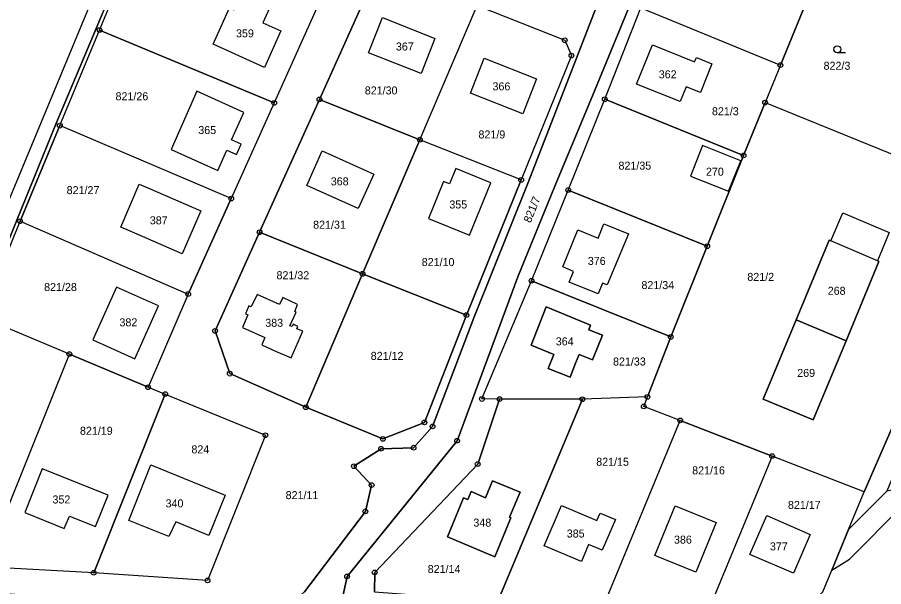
# Model space of a CAD drawing. Extents: x -654083 to -650132, y -1099819 to -1096699.
# Drawn here: x -652672 to -652487.9, y -1098133.4 to -1098012.5 of the extents above; entities that cross this region are included whole.
import ezdxf

# ---------------------------------------------------------------- set-up
doc = ezdxf.new("R2010")
doc.units = 0
for name, color, linetype in [('Geodetické body', 7, 'Continuous'), ('Hranice - vnitř_ kresba', 7, 'Continuous'), ('Obvody jako plochy', 7, 'Continuous'), ('Parcelní čísla', 7, 'Continuous'), ('Značky kultur', 7, 'Continuous')]:
    doc.layers.add(name, color=color, linetype=linetype)

msp = doc.modelspace()

# ---------------------------------------------------------------- linework, layer by layer
at = {"layer": 'Geodetické body'}
for centre, radius in [((-652654.5, -1098015.22), 0.5), ((-652654.5, -1098015.22), 0.001), ((-652555.63, -1098017.4), 0.5), ((-652555.63, -1098017.4), 0.001), ((-652554.23, -1098020.64), 0.5), ((-652554.23, -1098020.64), 0.001), ((-652509.81, -1098022.67), 0.5), ((-652509.81, -1098022.67), 0.001), ((-652617.37, -1098030.69), 0.5), ((-652617.37, -1098030.69), 0.001), ((-652607.77, -1098029.96), 0.5), ((-652607.77, -1098029.96), 0.001), ((-652547.13, -1098029.93), 0.5), ((-652547.13, -1098029.93), 0.001), ((-652513.07, -1098030.63), 0.5), ((-652513.07, -1098030.63), 0.001), ((-652662.93, -1098035.52), 0.5), ((-652662.93, -1098035.52), 0.001), ((-652586.42, -1098038.5), 0.5), ((-652586.42, -1098038.5), 0.001), ((-652517.63, -1098041.85), 0.5), ((-652517.63, -1098041.85), 0.001), ((-652564.9, -1098047.03), 0.5), ((-652564.9, -1098047.03), 0.001), ((-652554.91, -1098049.2), 0.5), ((-652626.51, -1098051.01), 0.5), ((-652626.51, -1098051.01), 0.001), ((-652554.91, -1098049.2), 0.001), ((-652671.39, -1098055.83), 0.5), ((-652671.39, -1098055.83), 0.001), ((-652620.5, -1098058.17), 0.5), ((-652620.5, -1098058.17), 0.001), ((-652525.37, -1098061.14), 0.5), ((-652525.37, -1098061.14), 0.001), ((-652598.6, -1098066.99), 0.5), ((-652598.6, -1098066.99), 0.001), ((-652562.69, -1098068.45), 0.5), ((-652562.69, -1098068.45), 0.001), ((-652635.65, -1098071.3), 0.5), ((-652635.65, -1098071.3), 0.001), ((-652576.53, -1098075.76), 0.5), ((-652576.53, -1098075.76), 0.001), ((-652629.94, -1098079.11), 0.5), ((-652629.94, -1098079.11), 0.001), ((-652533.11, -1098080.4), 0.5), ((-652533.11, -1098080.4), 0.001), ((-652660.91, -1098084.04), 0.5), ((-652660.91, -1098084.04), 0.001), ((-652626.82, -1098088.19), 0.5), ((-652626.82, -1098088.19), 0.001), ((-652644.19, -1098091.08), 0.5), ((-652644.19, -1098091.08), 0.001), ((-652640.52, -1098092.53), 0.5), ((-652640.52, -1098092.53), 0.001), ((-652573.25, -1098093.57), 0.5), ((-652569.47, -1098093.6), 0.5), ((-652551.9, -1098093.63), 0.5), ((-652538.06, -1098093.13), 0.5), ((-652538.06, -1098093.13), 0.001), ((-652610.67, -1098095.32), 0.5), ((-652573.25, -1098093.57), 0.001), ((-652569.47, -1098093.6), 0.001), ((-652551.9, -1098093.63), 0.001), ((-652538.85, -1098095.14), 0.5), ((-652538.85, -1098095.14), 0.001), ((-652610.67, -1098095.32), 0.001), ((-652585.47, -1098098.55), 0.5), ((-652585.47, -1098098.55), 0.001), ((-652531.11, -1098098.13), 0.5), ((-652531.11, -1098098.13), 0.001), ((-652583.71, -1098099.41), 0.5), ((-652583.71, -1098099.41), 0.001), ((-652619.25, -1098101.28), 0.5), ((-652619.25, -1098101.28), 0.001), ((-652594.28, -1098102.06), 0.5), ((-652594.28, -1098102.06), 0.001), ((-652578.52, -1098102.45), 0.5), ((-652578.52, -1098102.45), 0.001), ((-652594.67, -1098104.15), 0.5), ((-652594.67, -1098104.15), 0.001), ((-652587.76, -1098103.91), 0.5), ((-652587.76, -1098103.91), 0.001), ((-652511.58, -1098105.71), 0.5), ((-652511.58, -1098105.71), 0.001), ((-652600.45, -1098107.84), 0.5), ((-652600.45, -1098107.84), 0.001), ((-652574.14, -1098107.38), 0.5), ((-652574.14, -1098107.38), 0.001), ((-652596.67, -1098111.87), 0.5), ((-652596.67, -1098111.87), 0.001), ((-652598.01, -1098117.43), 0.5), ((-652598.01, -1098117.43), 0.001), ((-652655.74, -1098130.48), 0.5), ((-652596.03, -1098130.4), 0.5), ((-652655.74, -1098130.48), 0.001), ((-652631.54, -1098132.09), 0.5), ((-652601.9, -1098131.24), 0.5), ((-652601.9, -1098131.24), 0.001), ((-652596.03, -1098130.4), 0.001), ((-652631.54, -1098132.09), 0.001)]:
    msp.add_circle(centre, radius, dxfattribs=at)
at = {"layer": 'Hranice - vnitř_ kresba'}
msp.add_line((-652489.17, -1098064.25), (-652499.11, -1098059.98), dxfattribs=at)
at = {"layer": 'Obvody jako plochy'}
for points in [[(-652654.92, -1097930.36), (-652630.71, -1097940.89), (-652634.14, -1097947.78), (-652631.32, -1097949.08), (-652704.92, -1098126.25), (-652704.92, -1098128.64), (-652704.62, -1098132.03), (-652704.91, -1098133.49), (-652718.79, -1098138.56), (-652762.54, -1098160.36), (-652778.01, -1098145.25), (-652767.02, -1098124.79), (-652737.01, -1098064.11), (-652727.7, -1098047.83), (-652681.23, -1097976.08)], [(-652663.76, -1098035.21), (-652672.09, -1098055.57), (-652680.39, -1098075.97), (-652702.03, -1098126.94), (-652701.55, -1098130.39), (-652695.62, -1098133.36), (-652620.42, -1098138.91), (-652613.98, -1098137.24), (-652610.94, -1098134.54), (-652598.01, -1098117.43), (-652596.67, -1098111.87), (-652600.45, -1098107.84), (-652594.67, -1098104.15), (-652587.76, -1098103.91), (-652583.71, -1098099.41), (-652574.96, -1098076.3), (-652563.4, -1098047.58), (-652540.66, -1097989.08), (-652542.19, -1097985.28), (-652628.36, -1097950.44), (-652638.83, -1097974.99), (-652646.8, -1097994.7), (-652655.2, -1098014.86)], [(-652628.36, -1097950.44), (-652542.19, -1097985.28), (-652540.66, -1097989.08), (-652563.4, -1098047.58), (-652574.96, -1098076.3), (-652583.71, -1098099.41), (-652587.76, -1098103.91), (-652594.67, -1098104.15), (-652600.45, -1098107.84), (-652596.67, -1098111.87), (-652598.01, -1098117.43), (-652610.94, -1098134.54), (-652613.98, -1098137.24), (-652620.42, -1098138.91), (-652695.62, -1098133.36), (-652701.55, -1098130.39), (-652702.03, -1098126.94), (-652680.39, -1098075.97), (-652672.09, -1098055.57), (-652663.76, -1098035.21), (-652655.2, -1098014.86), (-652646.8, -1097994.7), (-652638.83, -1097974.99)], [(-652509.81, -1098022.67), (-652502.43, -1098004.65), (-652531.7, -1097991.79), (-652539.46, -1098010.53)], [(-652646.1, -1097994.96), (-652608.35, -1098010.51), (-652617.37, -1098030.69), (-652654.5, -1098015.22)], [(-652576.53, -1098075.76), (-652585.47, -1098098.55), (-652594.28, -1098102.06), (-652610.67, -1098095.32), (-652626.82, -1098088.19), (-652629.94, -1098079.11), (-652620.5, -1098058.17), (-652607.77, -1098029.96), (-652596.33, -1098004.54), (-652592.89, -1098002.54), (-652574.22, -1098010), (-652555.63, -1098017.4), (-652554.23, -1098020.64), (-652564.9, -1098047.03)], [(-652586.42, -1098038.5), (-652574.22, -1098010), (-652592.89, -1098002.54), (-652596.33, -1098004.54), (-652607.77, -1098029.96)], [(-652475.81, -1098022.08), (-652472.7, -1098014.59), (-652501.65, -1098002.74), (-652502.43, -1098004.65), (-652509.81, -1098022.67), (-652513.07, -1098030.63), (-652484.63, -1098042.13), (-652480.55, -1098033.08)], [(-652624.54, -1098007.78), (-652618.4, -1098010.55), (-652619.81, -1098013.65), (-652615.97, -1098015.4), (-652619.47, -1098023.16), (-652630.35, -1098018.24), (-652626.85, -1098010.48), (-652625.95, -1098010.89)], [(-652625.95, -1098010.89), (-652624.54, -1098007.78), (-652618.4, -1098010.55), (-652619.81, -1098013.65), (-652615.97, -1098015.4), (-652619.47, -1098023.16), (-652630.35, -1098018.24), (-652626.85, -1098010.48)], [(-652630.35, -1098018.24), (-652626.85, -1098010.48), (-652625.95, -1098010.89), (-652624.54, -1098007.78), (-652618.4, -1098010.55), (-652619.81, -1098013.65), (-652615.97, -1098015.4), (-652619.47, -1098023.16)], [(-652555.63, -1098017.4), (-652554.23, -1098020.64), (-652564.9, -1098047.03), (-652586.42, -1098038.5), (-652574.22, -1098010)], [(-652539.46, -1098010.53), (-652509.81, -1098022.67), (-652513.07, -1098030.63), (-652517.63, -1098041.85), (-652547.13, -1098029.93)], [(-652583.22, -1098017.03), (-652586.16, -1098024.47), (-652597.32, -1098020.04), (-652594.34, -1098012.58)], [(-652597.32, -1098020.04), (-652594.34, -1098012.58), (-652583.22, -1098017.03), (-652586.16, -1098024.47)], [(-652594.34, -1098012.58), (-652583.22, -1098017.03), (-652586.16, -1098024.47), (-652597.32, -1098020.04)], [(-652662.93, -1098035.52), (-652654.5, -1098015.22), (-652617.37, -1098030.69), (-652626.51, -1098051.01)], [(-652540.39, -1098026.68), (-652537.01, -1098018.38), (-652528.06, -1098022), (-652527.67, -1098021.06), (-652524.36, -1098022.42), (-652526.79, -1098028.5), (-652529.83, -1098027.25), (-652531.11, -1098030.41)], [(-652531.11, -1098030.41), (-652540.39, -1098026.68), (-652537.01, -1098018.38), (-652528.06, -1098022), (-652527.67, -1098021.06), (-652524.36, -1098022.42), (-652526.79, -1098028.5), (-652529.83, -1098027.25)], [(-652537.01, -1098018.38), (-652528.06, -1098022), (-652527.67, -1098021.06), (-652524.36, -1098022.42), (-652526.79, -1098028.5), (-652529.83, -1098027.25), (-652531.11, -1098030.41), (-652540.39, -1098026.68)], [(-652572.78, -1098021.16), (-652561.62, -1098025.58), (-652564.53, -1098033), (-652575.7, -1098028.6)], [(-652561.62, -1098025.58), (-652564.53, -1098033), (-652575.7, -1098028.6), (-652572.78, -1098021.16)], [(-652561.62, -1098025.58), (-652564.53, -1098033), (-652575.7, -1098028.6), (-652572.78, -1098021.16)], [(-652458.39, -1098043.15), (-652487.23, -1098113.16), (-652495.32, -1098121.29), (-652492.02, -1098113.3), (-652484.41, -1098095.88), (-652466.49, -1098049.47), (-652455.34, -1098021.7)], [(-652627.42, -1098040.74), (-652625.37, -1098041.67), (-652624.37, -1098039.45), (-652626.42, -1098038.53), (-652623.8, -1098032.71), (-652633.79, -1098028.22), (-652639.29, -1098040.57), (-652629.35, -1098045.01)], [(-652629.35, -1098045.01), (-652627.42, -1098040.74), (-652625.37, -1098041.67), (-652624.37, -1098039.45), (-652626.42, -1098038.53), (-652623.8, -1098032.71), (-652633.79, -1098028.22), (-652639.29, -1098040.57)], [(-652639.29, -1098040.57), (-652629.35, -1098045.01), (-652627.42, -1098040.74), (-652625.37, -1098041.67), (-652624.37, -1098039.45), (-652626.42, -1098038.53), (-652623.8, -1098032.71), (-652633.79, -1098028.22)], [(-652598.6, -1098066.99), (-652586.42, -1098038.5), (-652607.77, -1098029.96), (-652620.5, -1098058.17)], [(-652517.63, -1098041.85), (-652525.37, -1098061.14), (-652554.91, -1098049.2), (-652547.13, -1098029.93)], [(-652492.02, -1098113.3), (-652511.58, -1098105.71), (-652531.11, -1098098.13), (-652538.85, -1098095.14), (-652538.06, -1098093.13), (-652533.11, -1098080.4), (-652525.37, -1098061.14), (-652517.63, -1098041.85), (-652513.07, -1098030.63), (-652484.63, -1098042.13), (-652466.49, -1098049.47), (-652484.41, -1098095.88)], [(-652626.51, -1098051.01), (-652662.93, -1098035.52), (-652671.39, -1098055.83), (-652635.65, -1098071.3)], [(-652564.9, -1098047.03), (-652586.42, -1098038.5), (-652598.6, -1098066.99), (-652576.53, -1098075.76)], [(-652520.84, -1098049.43), (-652518.24, -1098042.99), (-652526.34, -1098039.77), (-652528.89, -1098046.26)], [(-652526.34, -1098039.77), (-652528.89, -1098046.26), (-652520.84, -1098049.43), (-652518.24, -1098042.99)], [(-652520.84, -1098049.43), (-652518.24, -1098042.99), (-652526.34, -1098039.77), (-652528.89, -1098046.26)], [(-652599.51, -1098053.15), (-652610.45, -1098048.22), (-652607.16, -1098040.89), (-652596.22, -1098045.85)], [(-652607.16, -1098040.89), (-652596.22, -1098045.85), (-652599.51, -1098053.15), (-652610.45, -1098048.22)], [(-652596.22, -1098045.85), (-652599.51, -1098053.15), (-652610.45, -1098048.22), (-652607.16, -1098040.89)], [(-652571.36, -1098047.63), (-652578.79, -1098044.63), (-652580.14, -1098047.85), (-652581.42, -1098047.35), (-652584.6, -1098055.25), (-652575.86, -1098058.75)], [(-652580.14, -1098047.85), (-652581.42, -1098047.35), (-652584.6, -1098055.25), (-652575.86, -1098058.75), (-652571.36, -1098047.63), (-652578.79, -1098044.63)], [(-652578.79, -1098044.63), (-652580.14, -1098047.85), (-652581.42, -1098047.35), (-652584.6, -1098055.25), (-652575.86, -1098058.75), (-652571.36, -1098047.63)], [(-652632.97, -1098053.63), (-652636.9, -1098062.76), (-652648.13, -1098057.87), (-652649.94, -1098057.07), (-652646.05, -1098047.92), (-652644.22, -1098048.73)], [(-652632.97, -1098053.63), (-652636.9, -1098062.76), (-652648.13, -1098057.87), (-652649.94, -1098057.07), (-652646.05, -1098047.92), (-652644.22, -1098048.73)], [(-652644.22, -1098048.73), (-652632.97, -1098053.63), (-652636.9, -1098062.76), (-652648.13, -1098057.87), (-652649.94, -1098057.07), (-652646.05, -1098047.92)], [(-652525.37, -1098061.14), (-652533.11, -1098080.4), (-652562.69, -1098068.45), (-652554.91, -1098049.2)], [(-652486.68, -1098058.23), (-652489.17, -1098064.25), (-652488.89, -1098064.38), (-652495.86, -1098081.19), (-652502.83, -1098097.97), (-652513.47, -1098093.64), (-652506.48, -1098076.73), (-652499.44, -1098059.84), (-652499.11, -1098059.98), (-652496.57, -1098054.04)], [(-652486.68, -1098058.23), (-652489.17, -1098064.25), (-652488.89, -1098064.38), (-652495.86, -1098081.19), (-652506.48, -1098076.73), (-652499.44, -1098059.84), (-652499.11, -1098059.98), (-652496.57, -1098054.04)], [(-652644.19, -1098091.08), (-652660.91, -1098084.04), (-652679.67, -1098076.21), (-652671.39, -1098055.83), (-652635.65, -1098071.3)], [(-652548.55, -1098071.27), (-652554.69, -1098068.78), (-652553.76, -1098066.47), (-652556.08, -1098065.53), (-652552.87, -1098057.66), (-652548.55, -1098059.39), (-652547.3, -1098056.37), (-652542.12, -1098058.48), (-652546.6, -1098069.36), (-652547.62, -1098068.95)], [(-652547.3, -1098056.37), (-652542.12, -1098058.48), (-652546.6, -1098069.36), (-652547.62, -1098068.95), (-652548.55, -1098071.27), (-652554.69, -1098068.78), (-652553.76, -1098066.47), (-652556.08, -1098065.53), (-652552.87, -1098057.66), (-652548.55, -1098059.39)], [(-652548.55, -1098059.39), (-652547.3, -1098056.37), (-652542.12, -1098058.48), (-652546.6, -1098069.36), (-652547.62, -1098068.95), (-652548.55, -1098071.27), (-652554.69, -1098068.78), (-652553.76, -1098066.47), (-652556.08, -1098065.53), (-652552.87, -1098057.66)], [(-652629.94, -1098079.11), (-652626.82, -1098088.19), (-652610.67, -1098095.32), (-652598.6, -1098066.99), (-652620.5, -1098058.17)], [(-652513.47, -1098093.64), (-652502.83, -1098097.97), (-652495.86, -1098081.19), (-652488.89, -1098064.38), (-652489.17, -1098064.25), (-652499.11, -1098059.98), (-652499.44, -1098059.84), (-652506.48, -1098076.73)], [(-652576.53, -1098075.76), (-652598.6, -1098066.99), (-652610.67, -1098095.32), (-652594.28, -1098102.06), (-652585.47, -1098098.55)], [(-652533.11, -1098080.4), (-652538.06, -1098093.13), (-652551.9, -1098093.63), (-652569.47, -1098093.6), (-652573.25, -1098093.57), (-652562.69, -1098068.45)], [(-652646.96, -1098085.04), (-652641.96, -1098073.78), (-652650.9, -1098069.84), (-652655.89, -1098081.02)], [(-652655.89, -1098081.02), (-652646.96, -1098085.04), (-652641.96, -1098073.78), (-652650.9, -1098069.84)], [(-652655.89, -1098081.02), (-652646.96, -1098085.04), (-652641.96, -1098073.78), (-652650.9, -1098069.84)], [(-652612.7, -1098075.13), (-652613.01, -1098074.98), (-652612.4, -1098073.47), (-652615.56, -1098072.02), (-652616.24, -1098073.48), (-652621.03, -1098071.38), (-652622.24, -1098074.01), (-652622.75, -1098073.8), (-652623.49, -1098075.48), (-652623, -1098075.7), (-652624.12, -1098078.36), (-652619.37, -1098080.51), (-652619.98, -1098082.04), (-652617.09, -1098083.38), (-652613.8, -1098084.83), (-652611.3, -1098079.2), (-652612.55, -1098078.64), (-652612.34, -1098078.15), (-652613.34, -1098077.69), (-652613.58, -1098078.18), (-652614.04, -1098078.02)], [(-652619.98, -1098082.04), (-652617.09, -1098083.38), (-652613.8, -1098084.83), (-652611.3, -1098079.2), (-652612.55, -1098078.64), (-652612.34, -1098078.15), (-652613.34, -1098077.69), (-652613.58, -1098078.18), (-652614.04, -1098078.02), (-652612.7, -1098075.13), (-652613.01, -1098074.98), (-652612.4, -1098073.47), (-652615.56, -1098072.02), (-652616.24, -1098073.48), (-652621.03, -1098071.38), (-652622.24, -1098074.01), (-652622.75, -1098073.8), (-652623.49, -1098075.48), (-652623, -1098075.7), (-652624.12, -1098078.36), (-652619.37, -1098080.51)], [(-652616.24, -1098073.48), (-652621.03, -1098071.38), (-652622.24, -1098074.01), (-652622.75, -1098073.8), (-652623.49, -1098075.48), (-652623, -1098075.7), (-652624.12, -1098078.36), (-652619.37, -1098080.51), (-652619.98, -1098082.04), (-652617.09, -1098083.38), (-652613.8, -1098084.83), (-652611.3, -1098079.2), (-652612.55, -1098078.64), (-652612.34, -1098078.15), (-652613.34, -1098077.69), (-652613.58, -1098078.18), (-652614.04, -1098078.02), (-652612.7, -1098075.13), (-652613.01, -1098074.98), (-652612.4, -1098073.47), (-652615.56, -1098072.02)], [(-652550.15, -1098077.86), (-652550.54, -1098078.86), (-652547.65, -1098080.02), (-652549.76, -1098085.27), (-652552.61, -1098084.14), (-652553.33, -1098085.98), (-652554.5, -1098088.94), (-652559.14, -1098087.07), (-652557.95, -1098084.12), (-652562.8, -1098082.16), (-652559.56, -1098074.03)], [(-652554.5, -1098088.94), (-652553.33, -1098085.98), (-652552.61, -1098084.14), (-652549.76, -1098085.27), (-652547.65, -1098080.02), (-652550.54, -1098078.86), (-652550.15, -1098077.86), (-652559.56, -1098074.03), (-652562.8, -1098082.16), (-652557.95, -1098084.12), (-652559.14, -1098087.07)], [(-652553.33, -1098085.98), (-652552.61, -1098084.14), (-652549.76, -1098085.27), (-652547.65, -1098080.02), (-652550.54, -1098078.86), (-652550.15, -1098077.86), (-652559.56, -1098074.03), (-652562.8, -1098082.16), (-652557.95, -1098084.12), (-652559.14, -1098087.07), (-652554.5, -1098088.94)], [(-652679.67, -1098076.21), (-652701.05, -1098127.84), (-652679.05, -1098129.21), (-652660.91, -1098084.04)], [(-652506.48, -1098076.73), (-652495.86, -1098081.19), (-652502.83, -1098097.97), (-652513.47, -1098093.64)], [(-652644.19, -1098091.08), (-652640.52, -1098092.53), (-652655.74, -1098130.48), (-652679.05, -1098129.21), (-652660.91, -1098084.04)], [(-652640.52, -1098092.53), (-652619.25, -1098101.28), (-652631.54, -1098132.09), (-652655.74, -1098130.48)], [(-652547.65, -1098138.05), (-652531.11, -1098098.13), (-652538.85, -1098095.14), (-652538.06, -1098093.13), (-652551.9, -1098093.63), (-652569.89, -1098136.49)], [(-652569.47, -1098093.6), (-652574.14, -1098107.38), (-652596.03, -1098130.4), (-652596.06, -1098134.52), (-652569.89, -1098136.49), (-652551.9, -1098093.63)], [(-652511.58, -1098105.71), (-652525.6, -1098139.6), (-652547.65, -1098138.05), (-652531.11, -1098098.13)], [(-652444.89, -1098104.93), (-652487.23, -1098113.16), (-652495.32, -1098121.29), (-652498.91, -1098129.94), (-652495.13, -1098127.59), (-652483.83, -1098116.21), (-652435.98, -1098106.89), (-652437.18, -1098103.31)], [(-652507.21, -1098140.83), (-652500.78, -1098134.52), (-652498.91, -1098129.94), (-652495.32, -1098121.29), (-652492.02, -1098113.3), (-652511.58, -1098105.71), (-652525.6, -1098139.6)], [(-652648.26, -1098119.36), (-652643.58, -1098107.57), (-652627.82, -1098114.02), (-652631.26, -1098122.59), (-652638.3, -1098119.63), (-652639.76, -1098122.76)], [(-652639.76, -1098122.76), (-652648.26, -1098119.36), (-652643.58, -1098107.57), (-652627.82, -1098114.02), (-652631.26, -1098122.59), (-652638.3, -1098119.63)], [(-652639.76, -1098122.76), (-652648.26, -1098119.36), (-652643.58, -1098107.57), (-652627.82, -1098114.02), (-652631.26, -1098122.59), (-652638.3, -1098119.63)], [(-652670.36, -1098117.71), (-652662, -1098121.04), (-652660.91, -1098118.47), (-652655.38, -1098120.67), (-652652.68, -1098113.99), (-652666.66, -1098108.43)], [(-652670.36, -1098117.71), (-652662, -1098121.04), (-652660.91, -1098118.47), (-652655.38, -1098120.67), (-652652.68, -1098113.99), (-652666.66, -1098108.43)], [(-652655.38, -1098120.67), (-652652.68, -1098113.99), (-652666.66, -1098108.43), (-652670.36, -1098117.71), (-652662, -1098121.04), (-652660.91, -1098118.47)], [(-652577.14, -1098114.59), (-652576.26, -1098114.94), (-652575.56, -1098113.24), (-652572.47, -1098114.53), (-652570.99, -1098110.92), (-652565.14, -1098113.35), (-652567.36, -1098118.68), (-652567.08, -1098118.8), (-652570.51, -1098127.07), (-652580.57, -1098122.82)], [(-652570.51, -1098127.07), (-652567.08, -1098118.8), (-652567.36, -1098118.68), (-652565.14, -1098113.35), (-652570.99, -1098110.92), (-652572.47, -1098114.53), (-652575.56, -1098113.24), (-652576.26, -1098114.94), (-652577.14, -1098114.59), (-652580.57, -1098122.82)], [(-652570.51, -1098127.07), (-652567.08, -1098118.8), (-652567.36, -1098118.68), (-652565.14, -1098113.35), (-652570.99, -1098110.92), (-652572.47, -1098114.53), (-652575.56, -1098113.24), (-652576.26, -1098114.94), (-652577.14, -1098114.59), (-652580.57, -1098122.82)], [(-652552.1, -1098128.1), (-652559.99, -1098124.78), (-652556.36, -1098116.19), (-652548.81, -1098119.36), (-652548.13, -1098117.81), (-652544.89, -1098119.17), (-652547.69, -1098125.67), (-652550.59, -1098124.44)], [(-652548.81, -1098119.36), (-652548.13, -1098117.81), (-652544.89, -1098119.17), (-652547.69, -1098125.67), (-652550.59, -1098124.44), (-652552.1, -1098128.1), (-652559.99, -1098124.78), (-652556.36, -1098116.19)], [(-652550.59, -1098124.44), (-652552.1, -1098128.1), (-652559.99, -1098124.78), (-652556.36, -1098116.19), (-652548.81, -1098119.36), (-652548.13, -1098117.81), (-652544.89, -1098119.17), (-652547.69, -1098125.67)], [(-652523.45, -1098119.81), (-652527.78, -1098130.38), (-652536.47, -1098126.8), (-652532.15, -1098116.23)], [(-652527.78, -1098130.38), (-652536.47, -1098126.8), (-652532.15, -1098116.23), (-652523.45, -1098119.81)], [(-652532.15, -1098116.23), (-652523.45, -1098119.81), (-652527.78, -1098130.38), (-652536.47, -1098126.8)], [(-652507.05, -1098130.59), (-652516.34, -1098126.59), (-652512.72, -1098118.34), (-652503.48, -1098122.34)], [(-652512.72, -1098118.34), (-652503.48, -1098122.34), (-652507.05, -1098130.59), (-652516.34, -1098126.59)], [(-652516.34, -1098126.59), (-652512.72, -1098118.34), (-652503.48, -1098122.34), (-652507.05, -1098130.59)]]:
    msp.add_lwpolyline(points, close=True, dxfattribs=at)
for points in [[(-652602.95, -1098136.12), (-652601.9, -1098131.24), (-652578.52, -1098102.45), (-652565.6, -1098067.64), (-652557.73, -1098048.36), (-652549.75, -1098029.2), (-652535.21, -1097993.87), (-652532.22, -1097990.87), (-652527.86, -1097991.15), (-652501.65, -1098002.74), (-652498.57, -1097995.04), (-652509.3, -1097990.51), (-652524.93, -1097984.15), (-652537.34, -1097979.09), (-652562.33, -1097968.92), (-652625.11, -1097943.8), (-652628.36, -1097950.44), (-652631.32, -1097949.08), (-652704.92, -1098126.25)], [(-652596.06, -1098134.52), (-652596.03, -1098130.4), (-652574.14, -1098107.38), (-652569.47, -1098093.6), (-652573.25, -1098093.57), (-652562.69, -1098068.45), (-652554.91, -1098049.2), (-652547.13, -1098029.93), (-652539.46, -1098010.53), (-652531.7, -1097991.79), (-652502.43, -1098004.65), (-652501.65, -1098002.74), (-652527.86, -1097991.15), (-652532.22, -1097990.87), (-652535.21, -1097993.87), (-652549.75, -1098029.2), (-652557.73, -1098048.36), (-652565.6, -1098067.64), (-652578.52, -1098102.45), (-652601.9, -1098131.24), (-652602.95, -1098136.12)], [(-652679.67, -1098076.21), (-652671.39, -1098055.83), (-652662.93, -1098035.52), (-652654.5, -1098015.22), (-652646.1, -1097994.96)], [(-652608.35, -1098010.51), (-652617.37, -1098030.69), (-652626.51, -1098051.01), (-652635.65, -1098071.3), (-652644.19, -1098091.08), (-652640.52, -1098092.53), (-652619.25, -1098101.28), (-652631.54, -1098132.09), (-652655.74, -1098130.48), (-652679.05, -1098129.21)], [(-652500.78, -1098134.52), (-652498.91, -1098129.94), (-652495.13, -1098127.59), (-652483.83, -1098116.21), (-652435.98, -1098106.89), (-652433.96, -1098118.37), (-652435.42, -1098127.41), (-652436.28, -1098132.7), (-652435.55, -1098150.29)]]:
    msp.add_lwpolyline(points, dxfattribs=at)
at = {"layer": 'Značky kultur'}
msp.add_line((-652495.98, -1098020.06), (-652497.73, -1098020.06), dxfattribs=at)
msp.add_circle((-652497.73, -1098019.31), 0.75, dxfattribs=at)

# ---------------------------------------------------------------- texts
at = {"layer": 'Parcelní čísla'}
for s, p in [('359', (-652625.49, -1098016.76)), ('367', (-652591.52, -1098019.56)), ('822/3', (-652500.64, -1098023.65)), ('362', (-652535.66, -1098025.47)), ('366', (-652570.99, -1098028.03)), ('821/26', (-652651.09, -1098030.13)), ('821/30', (-652598.13, -1098028.89)), ('821/3', (-652524.36, -1098033.31)), ('365', (-652633.51, -1098037.31)), ('821/9', (-652573.97, -1098038.24)), ('821/35', (-652544.22, -1098044.86)), ('270', (-652525.63, -1098046.15)), ('368', (-652605.36, -1098048.2)), ('821/27', (-652661.48, -1098050.07)), ('355', (-652580.16, -1098053.11)), ('387', (-652643.81, -1098056.48)), ('821/31', (-652609.11, -1098057.41)), ('821/10', (-652586.03, -1098065.34)), ('376', (-652550.74, -1098065.1)), ('821/32', (-652616.89, -1098068.14)), ('821/2', (-652516.84, -1098068.49)), ('821/28', (-652666.27, -1098070.64)), ('821/34', (-652539.34, -1098070.23)), ('268', (-652499.76, -1098071.44)), ('382', (-652650.26, -1098078.14)), ('383', (-652619.28, -1098078.24)), ('364', (-652557.55, -1098082.19)), ('821/12', (-652596.87, -1098085.26)), ('821/33', (-652545.38, -1098086.46)), ('269', (-652506.24, -1098088.89)), ('821/19', (-652658.65, -1098101.17)), ('824', (-652634.97, -1098105.12)), ('821/15', (-652548.95, -1098107.75)), ('821/16', (-652528.56, -1098109.58)), ('821/11', (-652614.95, -1098114.84)), ('352', (-652664.49, -1098115.76)), ('340', (-652640.46, -1098116.59)), ('821/17', (-652508.21, -1098116.92)), ('348', (-652575.05, -1098120.67)), ('385', (-652555.21, -1098122.99)), ('386', (-652532.43, -1098124.29)), ('377', (-652512.04, -1098125.71)), ('821/14', (-652584.76, -1098130.53))]:
    msp.add_text(s, height=1.7, dxfattribs=at).set_placement(p)
msp.add_text('821/7', height=1.7, rotation=68.112, dxfattribs=at).set_placement((-652562.9, -1098056.28))

doc.saveas('drawing.dxf')
